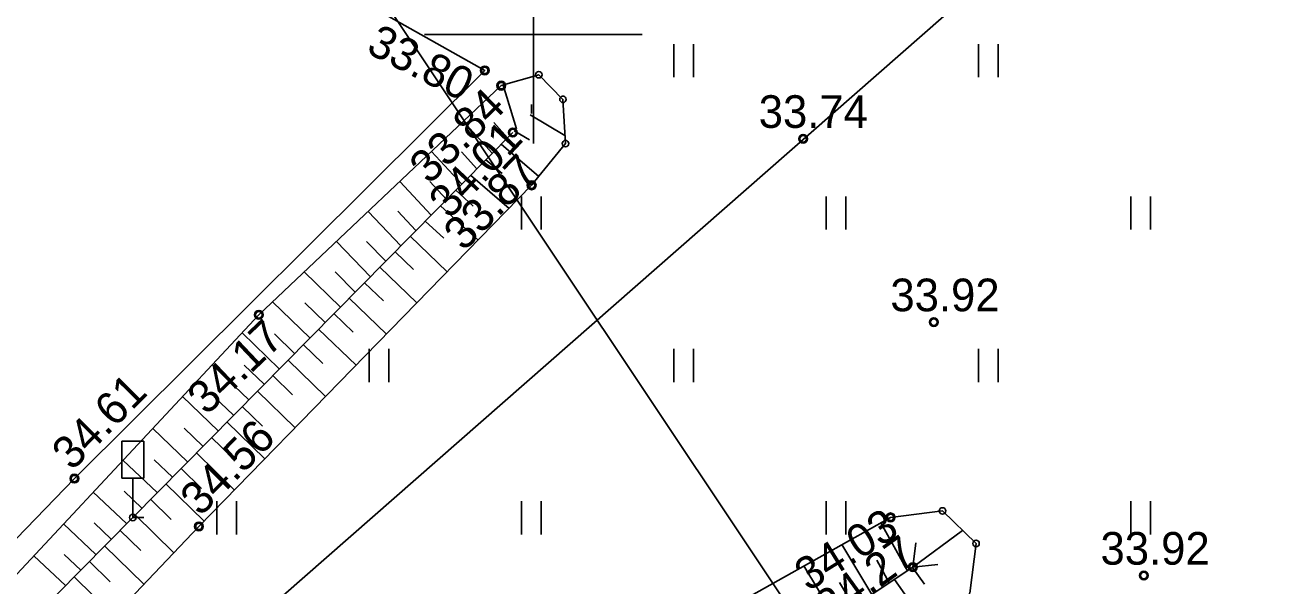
# Model space of a CAD drawing. Extents: x 641898 to 642452, y 6471715 to 6472255.
# Drawn here: x 642038.32 to 642067.2, y 6472137.34 to 6472150.22 of the extents above; entities that cross this region are included whole.
import ezdxf

# ---------------------------------------------------------------- set-up
doc = ezdxf.new("R2010")
doc.units = 0
for name, color, linetype in [('HALJASTUS', 7, 'Continuous'), ('KORGUS-EH2000', 7, 'Continuous'), ('LIIKLUS', 7, 'Continuous'), ('MOOTMPUNKT', 7, 'Continuous'), ('MPOHULIIN', 7, 'Continuous'), ('PIIR', 7, 'Continuous'), ('RELJEEF', 7, 'Continuous'), ('TEE', 7, 'Continuous'), ('VORK', 7, 'Continuous')]:
    doc.layers.add(name, color=color, linetype=linetype)

msp = doc.modelspace()

# ---------------------------------------------------------------- linework, layer by layer
at = {"layer": 'HALJASTUS'}
for p, q in [((642053.225, 6472149.782), (642053.225, 6472149.021)), ((642053.68, 6472149.782), (642053.68, 6472149.021)), ((642060.225, 6472149.782), (642060.225, 6472149.021)), ((642060.68, 6472149.782), (642060.68, 6472149.021)), ((642049.725, 6472146.282), (642049.725, 6472145.521)), ((642050.18, 6472146.282), (642050.18, 6472145.521)), ((642056.725, 6472146.282), (642056.725, 6472145.521)), ((642057.18, 6472146.282), (642057.18, 6472145.521)), ((642063.725, 6472146.282), (642063.725, 6472145.521)), ((642064.18, 6472146.282), (642064.18, 6472145.521)), ((642046.225, 6472142.782), (642046.225, 6472142.021)), ((642046.68, 6472142.782), (642046.68, 6472142.021)), ((642053.225, 6472142.782), (642053.225, 6472142.021)), ((642053.68, 6472142.782), (642053.68, 6472142.021)), ((642060.225, 6472142.782), (642060.225, 6472142.021)), ((642060.68, 6472142.782), (642060.68, 6472142.021)), ((642042.725, 6472139.282), (642042.725, 6472138.521)), ((642043.18, 6472139.282), (642043.18, 6472138.521)), ((642049.725, 6472139.282), (642049.725, 6472138.521)), ((642050.18, 6472139.282), (642050.18, 6472138.521)), ((642056.725, 6472139.282), (642056.725, 6472138.521)), ((642057.18, 6472139.282), (642057.18, 6472138.521)), ((642063.725, 6472139.282), (642063.725, 6472138.521)), ((642064.18, 6472139.282), (642064.18, 6472138.521))]:
    msp.add_line(p, q, dxfattribs=at)
at = {"layer": 'KORGUS-EH2000'}
for centre in [(642048.88, 6472149.179), (642049.261, 6472148.828), (642049.525, 6472147.752), (642056.198, 6472147.608), (642049.959, 6472146.539), (642043.691, 6472143.566), (642059.2, 6472143.396), (642039.451, 6472139.802), (642042.314, 6472138.705), (642058.208, 6472138.912), (642058.721, 6472137.77), (642064.028, 6472137.575)]:
    msp.add_circle(centre, 0.1, dxfattribs=at)
at = {"layer": 'LIIKLUS'}
for p, q in [((642040.544, 6472140.659), (642040.544, 6472139.809)), ((642041.044, 6472140.659), (642040.544, 6472140.659)), ((642041.044, 6472140.659), (642041.044, 6472139.809)), ((642041.044, 6472139.809), (642040.544, 6472139.809)), ((642040.794, 6472139.809), (642040.794, 6472138.909)), ((642041.044, 6472138.909), (642040.794, 6472138.909))]:
    msp.add_line(p, q, dxfattribs=at)
at = {"layer": 'MOOTMPUNKT'}
for centre in [(642048.88, 6472149.179), (642049.261, 6472148.828), (642050.124, 6472149.08), (642050.679, 6472148.514), (642049.525, 6472147.752), (642050.735, 6472147.496), (642056.198, 6472147.608), (642049.959, 6472146.539), (642043.691, 6472143.566), (642059.2, 6472143.396), (642039.451, 6472139.802), (642059.402, 6472139.059), (642040.794, 6472138.909), (642058.208, 6472138.912), (642042.314, 6472138.705), (642060.171, 6472138.313), (642058.721, 6472137.77), (642064.028, 6472137.575)]:
    msp.add_circle(centre, 0.075, dxfattribs=at)
at = {"layer": 'MPOHULIIN'}
msp.add_lwpolyline([(642026.721, 6472180.493), (642057.005, 6472135.15), (642092.759, 6472082.232), (642082.032, 6472055.789), (642066.817, 6472023.473)], dxfattribs=at)
at = {"layer": 'PIIR'}
msp.add_line((642094.72, 6472181.39), (642016.19, 6472112.51), dxfattribs=at)
at = {"layer": 'RELJEEF'}
for p, q in [((642049.61, 6472147.838), (642049.303, 6472148.84)), ((642049.955, 6472148.187), (642049.955, 6472148.396)), ((642049.923, 6472148.155), (642050.725, 6472147.68)), ((642049.054, 6472147.276), (642048.39, 6472148.005)), ((642049.406, 6472147.632), (642049.088, 6472147.982)), ((642049.561, 6472147.788), (642049.912, 6472147.581)), ((642049.261, 6472147.484), (642050.123, 6472146.741)), ((642048.356, 6472146.569), (642047.658, 6472147.314)), ((642048.703, 6472146.92), (642048.349, 6472147.308)), ((642048.908, 6472147.128), (642049.278, 6472146.809)), ((642047.652, 6472145.857), (642046.931, 6472146.627)), ((642048.004, 6472146.213), (642047.618, 6472146.626)), ((642048.556, 6472146.771), (642049.442, 6472146.009)), ((642048.216, 6472146.427), (642048.616, 6472146.06)), ((642047.865, 6472146.071), (642048.728, 6472145.278)), ((642046.956, 6472145.152), (642046.199, 6472145.935)), ((642047.301, 6472145.501), (642046.887, 6472145.943)), ((642047.513, 6472145.716), (642047.94, 6472145.324)), ((642046.253, 6472144.44), (642045.472, 6472145.249)), ((642046.605, 6472144.796), (642046.167, 6472145.249)), ((642047.171, 6472145.37), (642048.02, 6472144.552)), ((642046.82, 6472145.014), (642047.247, 6472144.602)), ((642046.468, 6472144.658), (642047.322, 6472143.836)), ((642045.564, 6472143.743), (642044.734, 6472144.551)), ((642045.902, 6472144.085), (642045.447, 6472144.555)), ((642046.117, 6472144.302), (642046.553, 6472143.882)), ((642044.862, 6472143.032), (642044.006, 6472143.864)), ((642045.213, 6472143.388), (642044.746, 6472143.842)), ((642045.765, 6472143.947), (642046.623, 6472143.121)), ((642045.415, 6472143.592), (642045.859, 6472143.162)), ((642044.159, 6472142.321), (642043.304, 6472143.152)), ((642045.064, 6472143.237), (642045.923, 6472142.404)), ((642044.51, 6472142.676), (642044.049, 6472143.125)), ((642044.712, 6472142.881), (642045.163, 6472142.444)), ((642043.46, 6472141.613), (642042.618, 6472142.417)), ((642043.811, 6472141.969), (642043.352, 6472142.408)), ((642044.361, 6472142.525), (642045.225, 6472141.688)), ((642044.01, 6472142.17), (642044.467, 6472141.726)), ((642042.757, 6472140.902), (642041.935, 6472141.686)), ((642043.109, 6472141.258), (642042.662, 6472141.684)), ((642043.658, 6472141.814), (642044.527, 6472140.972)), ((642043.309, 6472141.46), (642043.771, 6472141.009)), ((642042.054, 6472140.19), (642041.253, 6472140.956)), ((642042.406, 6472140.546), (642041.971, 6472140.961)), ((642042.957, 6472141.104), (642043.827, 6472140.255)), ((642042.606, 6472140.749), (642043.072, 6472140.293)), ((642042.254, 6472140.393), (642043.128, 6472139.539)), ((642041.353, 6472139.481), (642040.568, 6472140.223)), ((642041.705, 6472139.837), (642041.282, 6472140.237)), ((642041.903, 6472140.037), (642042.373, 6472139.578)), ((642041.552, 6472139.682), (642042.43, 6472138.823)), ((642040.65, 6472138.769), (642039.886, 6472139.492)), ((642041.002, 6472139.125), (642040.595, 6472139.51)), ((642041.2, 6472139.326), (642041.674, 6472138.863)), ((642040.849, 6472138.97), (642041.739, 6472138.1)), ((642039.947, 6472138.058), (642039.203, 6472138.762)), ((642040.299, 6472138.414), (642039.907, 6472138.784)), ((642040.497, 6472138.615), (642040.975, 6472138.148)), ((642058.593, 6472137.685), (642057.986, 6472138.788)), ((642058.721, 6472137.77), (642059.862, 6472138.613)), ((642040.147, 6472138.26), (642041.049, 6472137.375)), ((642057.778, 6472137.143), (642057.09, 6472138.285)), ((642058.721, 6472137.77), (642058.786, 6472138.328)), ((642039.244, 6472137.346), (642038.52, 6472138.031)), ((642039.596, 6472137.702), (642039.22, 6472138.057)), ((642039.795, 6472137.904), (642040.275, 6472137.434)), ((642056.944, 6472136.589), (642056.217, 6472137.795)), ((642058.175, 6472137.407), (642057.888, 6472137.928)), ((642058.71, 6472137.763), (642058.983, 6472137.378)), ((642058.721, 6472137.77), (642059.29, 6472137.832)), ((642039.444, 6472137.548), (642040.36, 6472136.65)), ((642057.361, 6472136.866), (642057.032, 6472137.412)), ((642058.294, 6472137.486), (642059.159, 6472136.263))]:
    msp.add_line(p, q, dxfattribs=at)
for points in [[(642006.634, 6472115.624), (642008.538, 6472116.55), (642017.993, 6472121.511), (642028.623, 6472127.021), (642032.534, 6472129.313), (642035.29, 6472131.318), (642042.314, 6472138.705), (642049.959, 6472146.539), (642050.735, 6472147.496), (642050.679, 6472148.514), (642050.124, 6472149.08), (642049.261, 6472148.828), (642043.691, 6472143.566), (642035.664, 6472134.973), (642031.363, 6472131.489), (642028.508, 6472130.403), (642018.766, 6472130.302), (642010.574, 6472130.456), (642006.315, 6472130.011), (642002.538, 6472126.116), (641998.265, 6472121.279), (641996.189, 6472118.754)], [(642049.525, 6472147.752), (642033.209, 6472131.238), (642029.368, 6472128.57), (642019.347, 6472123.425), (642009.733, 6472118.353), (642006.276, 6472116.303), (642004.319, 6472114.766), (642003.015, 6472112.887), (642001.569, 6472108.88), (641999.049, 6472106.763)], [(642009.422, 6472112.742), (642011.469, 6472114.538), (642021.273, 6472119.831), (642030.743, 6472124.628), (642039.752, 6472128.982), (642050.967, 6472134.85), (642058.208, 6472138.912), (642059.402, 6472139.059), (642060.171, 6472138.313), (642060.027, 6472137.169), (642058.959, 6472136.054), (642051.674, 6472131.646), (642042.143, 6472126.699), (642035.655, 6472123.419), (642032.765, 6472119.235), (642026.028, 6472115.246), (642020.049, 6472113.422), (642015.898, 6472110.337), (642013.512, 6472106.135), (642008.467, 6472103.33), (642003.93, 6472101.516)], [(642058.721, 6472137.77), (642054.392, 6472134.892), (642048.445, 6472131.824), (642038.57, 6472127.238), (642029.307, 6472122.768), (642018.627, 6472117.511), (642010.755, 6472113.076), (642008.847, 6472109.72), (642006.969, 6472107.208), (642003.529, 6472102.174)]]:
    msp.add_lwpolyline(points, dxfattribs=at)
at = {"layer": 'TEE'}
msp.add_lwpolyline([(642037.166, 6472155.768), (642048.88, 6472149.179), (642039.451, 6472139.802), (642032.112, 6472132.22), (642024.382, 6472137.555), (642018.666, 6472141.235), (642016.949, 6472140.875), (642014.585, 6472139.818), (642012.337, 6472138.15), (642010.385, 6472136.585), (642007.19, 6472133.617), (642003.514, 6472129.77), (642000.657, 6472126.535), (641996.641, 6472121.738)], dxfattribs=at)
at = {"layer": 'VORK'}
for p, q in [((642050, 6472152.5), (642050, 6472147.5)), ((642047.5, 6472150), (642052.5, 6472150))]:
    msp.add_line(p, q, dxfattribs=at)

# ---------------------------------------------------------------- texts
at = {"layer": 'KORGUS-EH2000'}
for s, rotation, p in [('33.80', 332.8919, (642046.128, 6472149.602)), ('33.84', 44.4559, (642047.607, 6472146.539)), ('34.01', 46.9166, (642048.079, 6472145.743)), ('33.87', 45.23, (642048.401, 6472145.003)), ('34.17', 43.511, (642042.49, 6472141.238)), ('34.61', 45.3835, (642039.4, 6472139.963)), ('34.56', 45.3754, (642042.35, 6472138.913)), ('34.03', 31.8541, (642056.312, 6472137.196)), ('34.27', 35.8776, (642056.829, 6472136.467))]:
    msp.add_text(s, height=0.75, rotation=rotation, dxfattribs=at).set_placement(p)
for s, p in [('33.74', (642055.177, 6472147.858)), ('33.92', (642058.202, 6472143.646)), ('33.92', (642063.03, 6472137.825))]:
    msp.add_text(s, height=0.75, dxfattribs=at).set_placement(p)

doc.saveas('drawing.dxf')
